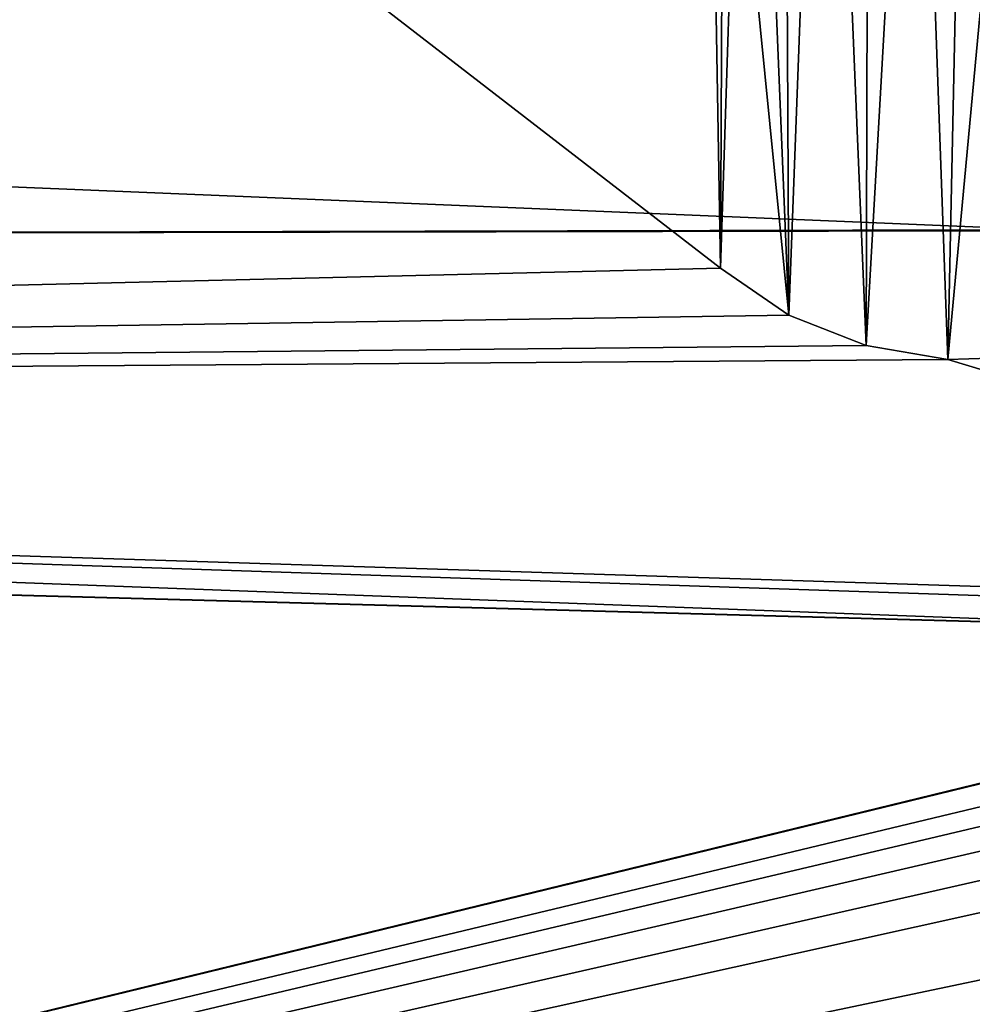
# Model space of a CAD drawing. Header units: metres. Extents: x -31 to 116, y -84 to 84.
# Tile 339 of 656: x 29.84 to 31.18, y -50.59 to -49.21. Entities that reach past the tile are written whole.
import ezdxf

# ---------------------------------------------------------------- set-up
doc = ezdxf.new("R2010")
doc.units = ezdxf.units.M
doc.layers.add('solid_80010000GA_11_1', color=7, linetype='CONTINUOUS')

msp = doc.modelspace()

# ---------------------------------------------------------------- linework, layer by layer
at = {"layer": 'solid_80010000GA_11_1'}
for points in [[(12.5, -47.021599, 35.020939), (103, -46.380795, 39.620941), (103, -49.348675, 35.856754)], [(12.5, -47.021606, -35.020927), (103, -49.354969, -35.848087), (103, -46.390305, -39.609806)], [(12.5, -49.54129, 31.355318), (12.5, -47.021599, 35.020939), (103, -49.348675, 35.856754)], [(12.5, -47.021606, -35.020927), (12.5, -49.541309, -31.355293), (103, -49.354969, -35.848087)], [(44.944008, -47.10405, -39.051689), (44.944008, -50.069504, -35.169174), (23.04767, -49.158199, -35.786476)], [(30.805185, -48.106895, 35.794651), (30.034294, -48.940407, 36.288872), (30.830111, -49.555008, 35.468861)], [(30.836405, -48.136436, 35.761314), (30.805185, -48.106895, 35.794651), (30.830111, -49.555008, 35.468861)], [(30.851776, -48.875004, 35.597404), (30.836405, -48.136436, 35.761314), (30.830111, -49.555008, 35.468861)], [(30.851776, -48.875004, 35.597404), (30.926125, -49.621181, 35.379108), (30.866251, -48.172993, 35.727478)], [(30.919067, -48.217094, 35.677933), (30.866251, -48.172993, 35.727478), (30.926125, -49.621181, 35.379108)], [(30.976686, -48.275459, 35.632645), (30.919067, -48.217094, 35.677933), (30.926125, -49.621181, 35.379108)], [(30.976686, -48.275459, 35.632645), (30.926125, -49.621181, 35.379108), (31.03447, -49.663986, 35.322262)], [(31.038656, -48.347511, 35.592552), (30.976686, -48.275459, 35.632645), (31.03447, -49.663986, 35.322262)], [(31.104458, -48.433041, 35.558205), (31.038656, -48.347511, 35.592552), (31.03447, -49.663986, 35.322262)], [(30.034294, -48.940407, 36.288872), (29.099312, -48.381302, 37.004154), (23.04767, -49.742542, 34.969704)], [(31.104458, -48.433041, 35.558205), (31.03447, -49.663986, 35.322262), (31.149397, -49.683605, 35.298126)], [(31.173689, -48.532337, 35.530399), (31.104458, -48.433041, 35.558205), (31.149397, -49.683605, 35.298126)], [(31.245928, -48.64584, 35.510078), (31.173689, -48.532337, 35.530399), (31.149397, -49.683605, 35.298126)], [(31.245928, -48.64584, 35.510078), (31.149397, -49.683605, 35.298126), (31.267597, -49.679985, 35.306778)], [(30.851776, -48.875004, 35.597404), (30.830111, -49.555008, 35.468861), (30.926125, -49.621181, 35.379108)], [(30.830111, -49.555008, 35.468861), (30.034294, -48.940407, 36.288872), (23.04767, -49.742542, 34.969704)], [(44.944008, -50.069504, -35.169174), (23.04767, -51.737694, -31.943884), (23.04767, -49.158199, -35.786476)], [(12.5, -49.54129, 31.355318), (103, -49.348675, 35.856754), (103, -52.012264, 31.870413)], [(12.5, -49.541309, -31.355293), (103, -52.015404, -31.86529), (103, -49.354969, -35.848087)], [(12.5, -51.775623, 27.509621), (12.5, -49.54129, 31.355318), (103, -52.012264, 31.870413)], [(12.5, -49.541309, -31.355293), (12.5, -51.775642, -27.509588), (103, -52.015404, -31.86529)], [(30.926125, -49.621181, 35.379108), (30.830111, -49.555008, 35.468861), (23.04767, -49.742542, 34.969704)], [(31.03447, -49.663986, 35.322262), (30.926125, -49.621181, 35.379108), (23.04767, -49.742542, 34.969704)], [(31.149397, -49.683605, 35.298126), (31.03447, -49.663986, 35.322262), (23.04767, -49.742542, 34.969704)], [(32.325771, -50.039059, 34.82835), (31.149397, -49.683605, 35.298126), (23.04767, -49.742542, 34.969704)], [(32.325771, -50.039059, 34.82835), (31.267597, -49.679985, 35.306778), (31.149397, -49.683605, 35.298126)], [(32.017227, -50.078793, 34.761749), (23.04767, -49.742542, 34.969704), (23.04767, -52.267593, 31.069263)], [(32.157597, -50.047649, 34.810863), (32.325771, -50.039059, 34.82835), (23.04767, -49.742542, 34.969704)], [(32.017227, -50.078793, 34.761749), (32.157597, -50.047649, 34.810863), (23.04767, -49.742542, 34.969704)], [(44.944008, -50.069504, -35.169174), (44.944008, -52.713673, -31.065969), (23.04767, -51.737694, -31.943884)], [(32.009735, -50.081379, 34.757793), (32.017227, -50.078793, 34.761749), (23.04767, -52.267593, 31.069263)], [(31.868736, -50.150757, 34.65329), (32.009735, -50.081379, 34.757793), (23.04767, -52.267593, 31.069263)], [(31.809341, -50.19482, 34.587605), (31.868736, -50.150757, 34.65329), (23.04767, -52.267593, 31.069263)], [(31.760071, -50.243858, 34.514812), (31.809341, -50.19482, 34.587605), (23.04767, -52.267593, 31.069263)], [(31.722956, -50.296093, 34.4375), (31.760071, -50.243858, 34.514812), (23.04767, -52.267593, 31.069263)], [(31.698877, -50.349483, 34.35865), (31.722956, -50.296093, 34.4375), (23.04767, -52.267593, 31.069263)], [(31.691107, -50.45179, 34.208004), (31.698877, -50.349483, 34.35865), (23.04767, -52.267593, 31.069263)], [(31.72757, -50.537571, 34.082287), (31.691107, -50.45179, 34.208004), (23.04767, -52.267593, 31.069263)], [(32.087807, -51.145866, 33.174015), (31.72757, -50.537571, 34.082287), (23.04767, -52.267593, 31.069263)]]:
    msp.add_3dface(points, dxfattribs=at)

doc.saveas('drawing.dxf')
